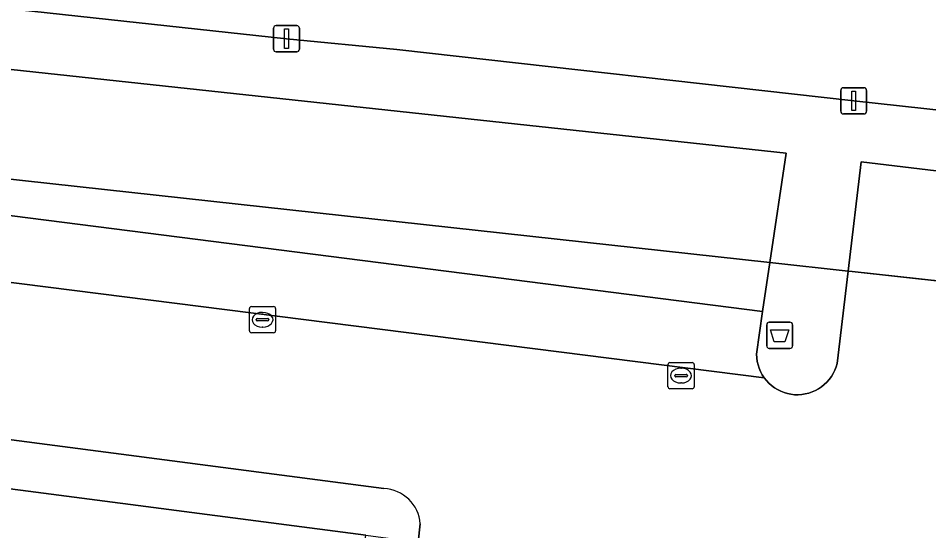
# Model space of a CAD drawing. Extents: x 162184 to 163154, y 385507 to 386516.
# Drawn here: x 162480.91 to 162515.72, y 386417.66 to 386437.26 of the extents above; entities that cross this region are included whole.
import ezdxf

# ---------------------------------------------------------------- set-up
doc = ezdxf.new("R2010")
doc.units = 0
for name, color, linetype in [('IMGEO_Afvalbak', 7, 'Continuous'), ('IMGEO_Fietspad_gesloten', 7, 'Continuous'), ('IMGEO_Groenvoorziening', 7, 'Continuous'), ('IMGEO_Hek', 7, 'Continuous'), ('IMGEO_Kolk', 7, 'Continuous'), ('IMGEO_Lichtmast', 7, 'Continuous'), ('IMGEO_Pand', 7, 'Continuous'), ('IMGEO_Parkeervlak_open', 7, 'Continuous'), ('IMGEO_Rijbaan_lokaal_open', 7, 'Continuous'), ('IMGEO_Voetpad_open', 7, 'Continuous')]:
    doc.layers.add(name, color=color, linetype=linetype)

msp = doc.modelspace()

# ---------------------------------------------------------------- linework, layer by layer
at = {"layer": 'IMGEO_Afvalbak'}
for p, q in [((162509.519, 386424.736), (162509.519, 386425.536)), ((162509.519, 386425.536), (162509.519, 386424.736)), ((162509.619, 386425.636), (162510.409, 386425.636)), ((162510.409, 386425.636), (162509.619, 386425.636)), ((162510.509, 386425.536), (162510.509, 386424.736)), ((162510.509, 386424.736), (162510.509, 386425.536)), ((162510.409, 386424.636), (162509.619, 386424.636)), ((162509.619, 386424.636), (162510.409, 386424.636))]:
    msp.add_line(p, q, dxfattribs=at)
msp.add_lwpolyline([(162509.662, 386425.35), (162510.366, 386425.35), (162510.217, 386424.88), (162509.811, 386424.88), (162509.662, 386425.35)], dxfattribs=at)
for centre, start, end in [((162509.619, 386425.536), 90, 180), ((162509.619, 386425.536), 90, 180), ((162510.409, 386425.536), 0, 90), ((162510.409, 386425.536), 360, 90), ((162509.619, 386424.736), 180, 270), ((162509.619, 386424.736), 180, 270), ((162510.409, 386424.736), 270, 0), ((162510.409, 386424.736), 270, 0)]:
    msp.add_arc(centre, 0.1, start, end, dxfattribs=at)
at = {"layer": 'IMGEO_Fietspad_gesloten'}
msp.add_lwpolyline([(162420.849, 386447.373), (162410.16, 386448.539), (162409.778, 386445.416), (162413.301, 386445.028), (162415.005, 386444.81), (162431.632, 386443.01), (162440.398, 386442.014), (162453.79, 386440.539), (162465.837, 386439.248), (162475.78, 386438.147), (162491.163, 386436.474), (162495.383, 386436.058), (162512.845, 386434.099), (162535.416, 386431.622), (162535.473, 386431.8), (162546.282, 386431.799), (162555.818, 386431.981)], dxfattribs=at)
at = {"layer": 'IMGEO_Groenvoorziening'}
for points in [[(162437.945, 386439.898), (162437.422, 386435.841), (162439.369, 386435.627), (162509.644, 386427.917), (162510.266, 386432.099), (162457.261, 386437.815), (162442.374, 386439.42)], [(162509.644, 386427.917), (162439.369, 386435.627), (162439.29, 386434.984), (162509.365, 386426.039)]]:
    msp.add_lwpolyline(points, close=True, dxfattribs=at)
at = {"layer": 'IMGEO_Hek'}
for points in [[(162437.422, 386435.841), (162512.792, 386427.572)], [(162512.792, 386427.572), (162523.527, 386426.394)]]:
    msp.add_lwpolyline(points, dxfattribs=at)
at = {"layer": 'IMGEO_Kolk'}
for p, q in [((162489.747, 386425.304), (162489.747, 386426.156)), ((162489.822, 386426.23), (162490.674, 386426.23)), ((162490.748, 386426.156), (162490.748, 386425.304)), ((162490.049, 386425.773), (162490.447, 386425.773)), ((162490.235, 386426.01), (162490.26, 386426.01)), ((162490.006, 386425.724), (162490.006, 386425.736)), ((162490.444, 386425.687), (162490.046, 386425.687)), ((162490.258, 386425.45), (162490.233, 386425.45)), ((162490.49, 386425.736), (162490.49, 386425.724)), ((162490.674, 386425.23), (162489.822, 386425.23)), ((162505.747, 386423.167), (162505.747, 386424.019)), ((162505.822, 386424.093), (162506.674, 386424.093)), ((162506.748, 386424.019), (162506.748, 386423.167)), ((162506.235, 386423.873), (162506.26, 386423.873)), ((162506.006, 386423.587), (162506.006, 386423.599)), ((162506.444, 386423.55), (162506.046, 386423.55)), ((162506.049, 386423.636), (162506.447, 386423.636)), ((162506.258, 386423.313), (162506.233, 386423.313)), ((162506.49, 386423.599), (162506.49, 386423.587)), ((162506.674, 386423.093), (162505.822, 386423.093))]:
    msp.add_line(p, q, dxfattribs=at)
for points in [[(162489.747, 386425.304), (162489.747, 386426.156)], [(162489.822, 386426.23), (162490.674, 386426.23)], [(162490.748, 386426.156), (162490.748, 386425.304)], [(162490.674, 386425.23), (162489.822, 386425.23)], [(162505.747, 386423.167), (162505.747, 386424.019)], [(162505.822, 386424.093), (162506.674, 386424.093)], [(162506.748, 386424.019), (162506.748, 386423.167)], [(162506.674, 386423.093), (162505.822, 386423.093)]]:
    msp.add_lwpolyline(points, dxfattribs=at)
for centre, radius, start, end in [((162489.824, 386426.154), 0.0765, 91.552, 178.448), ((162489.824, 386426.154), 0.0765, 91.552, 178.448), ((162490.672, 386426.154), 0.0765, 1.552, 88.448), ((162490.672, 386426.154), 0.0765, 1.552, 88.448), ((162490.046, 386425.733), 0.0403, 85.8775, 175.7526), ((162490.451, 386425.735), 0.0386, 1.7309, 96.639), ((162490.043, 386425.723), 0.0366, 178.938, 274.7102), ((162490.447, 386425.73), 0.043, 264.8664, 352.4533), ((162489.824, 386425.306), 0.0765, 181.552, 268.448), ((162489.824, 386425.306), 0.0765, 181.552, 268.448), ((162490.672, 386425.306), 0.0765, 271.552, 358.448), ((162490.672, 386425.306), 0.0765, 271.552, 358.448), ((162505.824, 386424.017), 0.0765, 91.552, 178.448), ((162505.824, 386424.017), 0.0765, 91.552, 178.448), ((162506.672, 386424.017), 0.0765, 1.552, 88.448), ((162506.672, 386424.017), 0.0765, 1.552, 88.448), ((162506.046, 386423.596), 0.0403, 85.8775, 175.7526), ((162506.043, 386423.586), 0.0366, 178.938, 274.7102), ((162506.447, 386423.593), 0.043, 264.8664, 352.4533), ((162506.451, 386423.598), 0.0386, 1.7309, 96.639), ((162505.824, 386423.169), 0.0765, 181.552, 268.448), ((162505.824, 386423.169), 0.0765, 181.552, 268.448), ((162506.672, 386423.169), 0.0765, 271.552, 358.448), ((162506.672, 386423.169), 0.0765, 271.552, 358.448)]:
    msp.add_arc(centre, radius, start, end, dxfattribs=at)
for centre, major_axis, ratio, start_param, end_param in [((162490.234, 386425.73), (-0.387, 0.002), 0.722429, 4.712389, 7.853982), ((162490.259, 386425.73), (-0.39, 0.002), 0.717154, 1.570796, 4.712389), ((162506.234, 386423.593), (-0.387, 0.002), 0.722429, 4.712389, 7.853982), ((162506.259, 386423.593), (-0.39, 0.002), 0.717154, 1.570796, 4.712389)]:
    msp.add_ellipse(centre, major_axis=major_axis, ratio=ratio, start_param=start_param, end_param=end_param, dxfattribs=at)
at = {"layer": 'IMGEO_Lichtmast'}
for p, q in [((162490.768, 386436.974), (162491.558, 386436.974)), ((162491.558, 386436.974), (162490.768, 386436.974)), ((162490.668, 386436.074), (162490.668, 386436.874)), ((162490.668, 386436.874), (162490.668, 386436.074)), ((162491.658, 386436.874), (162491.658, 386436.074)), ((162491.658, 386436.074), (162491.658, 386436.874)), ((162491.558, 386435.974), (162490.768, 386435.974)), ((162490.768, 386435.974), (162491.558, 386435.974)), ((162512.35, 386433.699), (162512.35, 386434.499)), ((162512.35, 386434.499), (162512.35, 386433.699)), ((162512.45, 386434.599), (162513.24, 386434.599)), ((162513.24, 386434.599), (162512.45, 386434.599)), ((162513.34, 386434.499), (162513.34, 386433.699)), ((162513.34, 386433.699), (162513.34, 386434.499)), ((162513.24, 386433.599), (162512.45, 386433.599)), ((162512.45, 386433.599), (162513.24, 386433.599))]:
    msp.add_line(p, q, dxfattribs=at)
for points in [[(162491.088, 386436.849), (162491.238, 386436.849), (162491.238, 386436.099), (162491.088, 386436.099), (162491.088, 386436.849)], [(162512.77, 386434.474), (162512.92, 386434.474), (162512.92, 386433.724), (162512.77, 386433.724), (162512.77, 386434.474)]]:
    msp.add_lwpolyline(points, dxfattribs=at)
for centre, start, end in [((162490.768, 386436.874), 90, 180), ((162490.768, 386436.874), 90, 180), ((162491.558, 386436.874), 0, 90), ((162491.558, 386436.874), 360, 90), ((162490.768, 386436.074), 180, 270), ((162490.768, 386436.074), 180, 270), ((162491.558, 386436.074), 270, 0), ((162491.558, 386436.074), 270, 0), ((162512.45, 386434.499), 90, 180), ((162512.45, 386434.499), 90, 180), ((162513.24, 386434.499), 0, 90), ((162513.24, 386434.499), 360, 90), ((162512.45, 386433.699), 180, 270), ((162512.45, 386433.699), 180, 270), ((162513.24, 386433.699), 270, 0), ((162513.24, 386433.699), 270, 0)]:
    msp.add_arc(centre, 0.1, start, end, dxfattribs=at)
at = {"layer": 'IMGEO_Pand'}
msp.add_lwpolyline([(162500, 386398.59), (162505.186, 386400.877), (162500, 386401.564), (162492.261, 386402.59), (162493.227, 386410.031), (162493.51, 386412.206), (162494.196, 386417.488), (162441.174, 386424.4), (162448.635, 386407.587), (162450.64, 386407.373), (162446.714, 386376.386), (162459.91, 386382.166), (162460.442, 386380.965), (162482.838, 386330.421), (162491.232, 386394.723), (162494.373, 386396.108)], close=True, dxfattribs=at)
at = {"layer": 'IMGEO_Parkeervlak_open'}
msp.add_lwpolyline([(162439.29, 386434.984), (162438.977, 386432.425), (162509.426, 386423.511), (162509.352, 386423.626), (162509.287, 386423.746), (162509.233, 386423.872), (162509.191, 386424.002), (162509.16, 386424.136), (162509.141, 386424.271), (162509.134, 386424.408), (162509.365, 386426.039)], close=True, dxfattribs=at)
at = {"layer": 'IMGEO_Rijbaan_lokaal_open'}
for points in [[(162523.371, 386426.411), (162512.792, 386427.572), (162512.628, 386427.59), (162512.21, 386424.057), (162512.172, 386423.925), (162512.123, 386423.798), (162512.062, 386423.675), (162511.992, 386423.557), (162511.911, 386423.447), (162511.821, 386423.344), (162511.722, 386423.249), (162511.615, 386423.163), (162511.501, 386423.087), (162511.381, 386423.022), (162511.256, 386422.967), (162511.126, 386422.923), (162510.993, 386422.891), (162510.858, 386422.87), (162510.721, 386422.862), (162510.584, 386422.865), (162510.448, 386422.881), (162510.314, 386422.908), (162510.183, 386422.947), (162510.056, 386422.998), (162509.933, 386423.059), (162509.817, 386423.131), (162509.707, 386423.213), (162509.605, 386423.304), (162509.511, 386423.404), (162509.426, 386423.511), (162438.977, 386432.425)], [(162439.302, 386426.546), (162494.883, 386419.277)], [(162496.28, 386417.925), (162496.197, 386417.227)]]:
    msp.add_lwpolyline(points, dxfattribs=at)
msp.add_arc((162494.816, 386417.81), 1.468, 4.4812, 87.3944, dxfattribs=at)
at = {"layer": 'IMGEO_Voetpad_open'}
for points in [[(162568.529, 386428.701), (162547.725, 386430.257), (162542.087, 386430.897), (162535.416, 386431.622), (162512.845, 386434.099), (162495.383, 386436.058), (162491.163, 386436.474), (162475.78, 386438.147), (162465.837, 386439.248), (162453.79, 386440.539), (162440.398, 386442.014), (162431.632, 386443.01), (162415.005, 386444.81), (162413.301, 386445.028), (162409.778, 386445.416), (162394.61, 386447.087), (162389.581, 386447.627), (162385.018, 386448.116), (162385.017, 386448.116), (162384.093, 386445.942)], [(162384.093, 386445.942), (162384.094, 386445.942), (162384.264, 386445.921), (162386.058, 386445.704), (162387.844, 386445.487), (162401.804, 386443.795), (162407.623, 386443.168), (162409.45, 386442.971), (162428.719, 386440.893), (162433.942, 386440.33), (162434.214, 386440.3), (162437.945, 386439.898), (162442.374, 386439.42), (162457.261, 386437.815), (162510.266, 386432.099), (162509.644, 386427.917), (162512.628, 386427.59), (162513.131, 386431.772), (162524.072, 386430.458), (162542.725, 386428.564), (162558.3, 386427.081)], [(162494.883, 386419.277), (162439.302, 386426.546)], [(162460.442, 386380.965), (162459.91, 386382.166), (162446.714, 386376.386), (162450.64, 386407.373), (162448.635, 386407.587), (162441.174, 386424.4), (162494.196, 386417.488), (162496.197, 386417.227), (162496.28, 386417.925)]]:
    msp.add_lwpolyline(points, dxfattribs=at)
for points in [[(162524.072, 386430.458), (162513.131, 386431.772), (162512.628, 386427.59), (162512.792, 386427.572), (162523.371, 386426.411)], [(162512.628, 386427.59), (162509.644, 386427.917), (162509.365, 386426.039), (162509.134, 386424.408), (162509.141, 386424.271), (162509.16, 386424.136), (162509.191, 386424.002), (162509.233, 386423.872), (162509.287, 386423.746), (162509.352, 386423.626), (162509.426, 386423.511), (162509.511, 386423.404), (162509.605, 386423.304), (162509.707, 386423.213), (162509.817, 386423.131), (162509.933, 386423.059), (162510.056, 386422.998), (162510.183, 386422.947), (162510.314, 386422.908), (162510.448, 386422.881), (162510.584, 386422.865), (162510.721, 386422.862), (162510.858, 386422.87), (162510.993, 386422.891), (162511.126, 386422.923), (162511.256, 386422.967), (162511.381, 386423.022), (162511.501, 386423.087), (162511.615, 386423.163), (162511.722, 386423.249), (162511.821, 386423.344), (162511.911, 386423.447), (162511.992, 386423.557), (162512.062, 386423.675), (162512.123, 386423.798), (162512.172, 386423.925), (162512.21, 386424.057)]]:
    msp.add_lwpolyline(points, close=True, dxfattribs=at)
msp.add_arc((162494.816, 386417.81), 1.468, 4.4812, 87.3944, dxfattribs=at)

doc.saveas('drawing.dxf')
